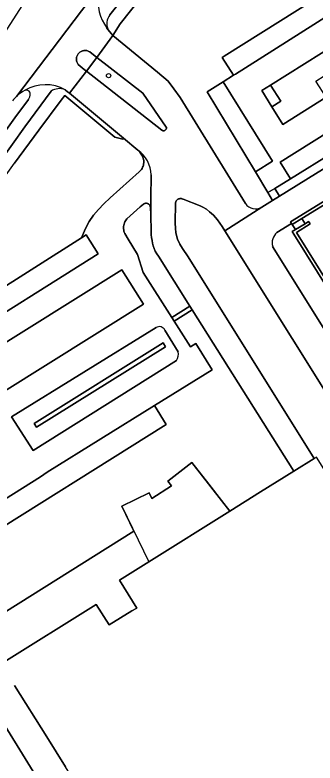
# Model space of a CAD drawing. Extents: x 159279 to 160377, y 384531 to 385888.
# Drawn here: x 159590.1 to 159659.3, y 385627.3 to 385800.1 of the extents above; entities that cross this region are included whole.
import ezdxf

# ---------------------------------------------------------------- set-up
doc = ezdxf.new("R2010")
doc.units = 0
for name, color, linetype in [('IMGEO_Berm_groen', 7, 'Continuous'), ('IMGEO_Boom', 7, 'Continuous'), ('IMGEO_Erf', 7, 'Continuous'), ('IMGEO_Fietspad_open', 7, 'Continuous'), ('IMGEO_Groenvoorziening', 7, 'Continuous'), ('IMGEO_Muur', 7, 'Continuous'), ('IMGEO_Pand', 7, 'Continuous'), ('IMGEO_Pand_overbouw', 7, 'Continuous'), ('IMGEO_Parkeervlak_open', 7, 'Continuous'), ('IMGEO_Rijbaan_lokaal_gesloten', 7, 'Continuous'), ('IMGEO_Rijbaan_lokaal_open', 7, 'Continuous'), ('IMGEO_Verkeerseiland_open', 7, 'Continuous'), ('IMGEO_Voetpad_op_trap', 7, 'Continuous'), ('IMGEO_Voetpad_open', 7, 'Continuous')]:
    doc.layers.add(name, color=color, linetype=linetype)

msp = doc.modelspace()

# ---------------------------------------------------------------- linework, layer by layer
at = {"layer": 'IMGEO_Berm_groen'}
msp.add_lwpolyline([(159569.64, 385747.72), (159571.23, 385750), (159573.73, 385753.57), (159579.38, 385761.66), (159584.68, 385769.01), (159590.04, 385776.32), (159593.2, 385780.57)], dxfattribs=at)
for centre, radius, start, end in [((159596.4, 385775.01), 8.67, 133.5364, 142.5017), ((159596.33, 385775.09), 8.57, 117.2971, 133.5473), ((159592.69, 385781.85), 0.895, 5.3335, 108.6666), ((159591.11, 385781.89), 2.47, 327.7662, 1.1855)]:
    msp.add_arc(centre, radius, start, end, dxfattribs=at)
at = {"layer": 'IMGEO_Boom'}
msp.add_circle((159611.68, 385786.09), 0.489, dxfattribs=at)
at = {"layer": 'IMGEO_Erf'}
for points in [[(159586.87, 385650.24), (159608.84, 385663.98), (159611.79, 385659.25), (159617.07, 385662.46), (159618.18, 385663.13), (159614.16, 385669.57), (159620.97, 385673.83), (159639.66, 385685.5), (159637.71, 385688), (159634.8, 385691.73), (159630.9, 385696.72), (159625.36, 385692.4), (159626.18, 385691.34), (159621.66, 385688.44), (159621.03, 385689.74), (159614.71, 385686.65), (159617.52, 385680.89), (159576, 385654.85)], [(159584.18, 385641.64), (159595.87, 385622.78), (159599.01, 385617.71), (159607.87, 385603.42), (159614.61, 385592.53), (159647.71, 385613.23), (159641.01, 385623.99), (159635.84, 385620.77), (159638.79, 385616.05), (159616.79, 385602.3), (159601.71, 385626.46), (159597.38, 385633.39), (159589.98, 385645.26)]]:
    msp.add_lwpolyline(points, dxfattribs=at)
at = {"layer": 'IMGEO_Fietspad_open'}
for points in [[(159611.93, 385800.11), (159614.74, 385803.69), (159617.35, 385807.1), (159621.27, 385811.86), (159625.94, 385817.47), (159629.85, 385822.29), (159632.88, 385825.93), (159636.74, 385830.39)], [(159611.29, 385797.08), (159611.54, 385796.71)], [(159436.86, 385521.88), (159447.15, 385539.33), (159456.49, 385555.06), (159462.16, 385564.75), (159478.78, 385592.8), (159500, 385628.79), (159502.06, 385632.25), (159511.62, 385648.28), (159513.52, 385651.46), (159520.01, 385662.3), (159526.36, 385673.05), (159527.44, 385674.88), (159533.51, 385685.12), (159539.59, 385695.37), (159545.45, 385704.85), (159550.64, 385713.23), (159559.64, 385727.26), (159565.9, 385736.74), (159572.42, 385746.41), (159574.98, 385750), (159579.08, 385755.76), (159586.55, 385766.24), (159592.35, 385774.26), (159598.39, 385782.48)], [(159593.2, 385780.57), (159590.04, 385776.32), (159584.68, 385769.01), (159579.38, 385761.66), (159573.73, 385753.57), (159571.23, 385750), (159569.64, 385747.72), (159562.95, 385737.84), (159558.34, 385730.82), (159553.95, 385724.15), (159549.94, 385717.93), (159546.64, 385712.63), (159542.33, 385705.75), (159538.11, 385698.81), (159535.64, 385694.68), (159534.07, 385692.06), (159533.09, 385690.43), (159529.65, 385685)]]:
    msp.add_lwpolyline(points, dxfattribs=at)
for centre, radius, start, end in [((159619.16, 385803.05), 9.88, 168.2854, 217.2294), ((159614.76, 385798.06), 3.49, 144.097, 202.8311), ((159597.15, 385774.64), 9.36, 61.2917, 120.4812), ((159600.36, 385779.66), 3.44, 68.0169, 124.9264), ((159592.69, 385781.85), 0.895, 5.3335, 108.6666), ((159591.11, 385781.89), 2.47, 327.7662, 1.1855)]:
    msp.add_arc(centre, radius, start, end, dxfattribs=at)
at = {"layer": 'IMGEO_Groenvoorziening'}
for points in [[(159699.22, 385791.78), (159699.1, 385791.7), (159692.52, 385801.61), (159692.65, 385801.71), (159682.13, 385816.35), (159679.93, 385819.21), (159680.04, 385819.29), (159660.88, 385840.92), (159654.8, 385840.88), (159649.95, 385840.85), (159644.35, 385834.46), (159643.4, 385833.36), (159634.21, 385822.57), (159626.68, 385813.54), (159618.8, 385803.76), (159614.31, 385798.07), (159612.64, 385795.39), (159622.99, 385786.9), (159625.46, 385784.81), (159626.72, 385783.07), (159628.2, 385781.01), (159643.25, 385756.55)], [(159647.04, 385755.71), (159649.55, 385757.27), (159648.46, 385759.07), (159645.56, 385763.87), (159634.44, 385782.32), (159638.09, 385784.64), (159640.55, 385786.2), (159637.93, 385790.31), (159638.36, 385790.58), (159676.11, 385814.42)], [(159573.02, 385728.04), (159605.42, 385748.64), (159605.62, 385749.21), (159606.35, 385750.82), (159607.21, 385752.37), (159608.2, 385753.84), (159609.31, 385755.21), (159610.54, 385756.49), (159612.04, 385757.85), (159618.73, 385763.85), (159618.92, 385764.04), (159619.1, 385764.24), (159619.26, 385764.45), (159619.4, 385764.68), (159619.52, 385764.92), (159619.62, 385765.17), (159619.7, 385765.43), (159619.76, 385765.69), (159619.79, 385765.96), (159619.8, 385766.23), (159619.79, 385766.49), (159619.75, 385766.76), (159619.69, 385767.02), (159619.61, 385767.28), (159619.5, 385767.53), (159619.38, 385767.76), (159619.23, 385767.99), (159619.07, 385768.2), (159618.89, 385768.4), (159618.41, 385768.9), (159615.11, 385771.64), (159614.94, 385771.42), (159613.08, 385771.89), (159601.57, 385781.53), (159600.76, 385780.42), (159595.57, 385773.49), (159589.95, 385765.86)], [(159576, 385654.85), (159617.52, 385680.89), (159614.71, 385686.65), (159621.03, 385689.74), (159621.66, 385688.44), (159626.18, 385691.34), (159625.36, 385692.4), (159630.9, 385696.72), (159634.8, 385691.73), (159637.71, 385688), (159639.66, 385685.5), (159646.77, 385689.94), (159654.48, 385694.76), (159630.98, 385732.01), (159626.84, 385729.36), (159630.6, 385723.49), (159631.82, 385724.21), (159635.62, 385718.14), (159622.3, 385709.89), (159625, 385705.54), (159579.26, 385676.91)], [(159607.87, 385603.42), (159599.01, 385617.71), (159595.87, 385622.78), (159584.18, 385641.64)]]:
    msp.add_lwpolyline(points, dxfattribs=at)
for points in [[(159608.94, 385790.27), (159606.54, 385787.13), (159623.99, 385773.49), (159624.03, 385773.46), (159624.07, 385773.43), (159624.12, 385773.41), (159624.17, 385773.39), (159624.21, 385773.37), (159624.26, 385773.36), (159624.31, 385773.36), (159624.36, 385773.35), (159624.41, 385773.36), (159624.46, 385773.36), (159624.51, 385773.38), (159624.56, 385773.39), (159624.61, 385773.41), (159624.65, 385773.43), (159624.69, 385773.46), (159624.73, 385773.49), (159624.96, 385773.77), (159624.98, 385773.79), (159625, 385773.82), (159625.01, 385773.85), (159625.02, 385773.87), (159625.03, 385773.9), (159625.04, 385773.93), (159625.04, 385773.96), (159625.05, 385773.99), (159625.05, 385774.02), (159625.04, 385774.05), (159625.04, 385774.08), (159625.03, 385774.1), (159625.02, 385774.13), (159625.01, 385774.16), (159624.99, 385774.18), (159624.98, 385774.21), (159619.59, 385782.06)], [(159649.05, 385783.91), (159647.03, 385782.65), (159649.38, 385778.89), (159651.42, 385780.17)], [(159667.77, 385768.57), (159674.65, 385772.9), (159673.56, 385774.58), (159653.67, 385762.29), (159650.02, 385760.04), (159651.13, 385758.25)], [(159623.16, 385744.42), (159622.78, 385744.96), (159622.46, 385745.53), (159622.18, 385746.14), (159621.96, 385746.76), (159621.8, 385747.4), (159621.7, 385748.05), (159621.6, 385748.72), (159621.53, 385749.29), (159621.51, 385750.06), (159621.45, 385753.95), (159621.32, 385755.65), (159621.32, 385755.73), (159621.3, 385755.82), (159621.28, 385755.91), (159621.25, 385755.99), (159621.22, 385756.07), (159621.18, 385756.15), (159621.12, 385756.22), (159621.07, 385756.29), (159621.01, 385756.35), (159620.94, 385756.41), (159620.87, 385756.46), (159620.79, 385756.5), (159620.71, 385756.54), (159620.63, 385756.57), (159620.55, 385756.59), (159620.46, 385756.61), (159620.37, 385756.61), (159620.29, 385756.61), (159620.2, 385756.61), (159620.11, 385756.59), (159620.03, 385756.57), (159619.95, 385756.54), (159619.87, 385756.5), (159619.79, 385756.46), (159619.72, 385756.4), (159619, 385755.79), (159615.88, 385753.02), (159615.71, 385752.8), (159615.57, 385752.57), (159615.44, 385752.33), (159615.33, 385752.08), (159615.25, 385751.81), (159615.19, 385751.54), (159615.15, 385751.27), (159615.13, 385751), (159615.14, 385750.72), (159615.17, 385750.45), (159615.22, 385750.18), (159615.3, 385749.92), (159615.4, 385749.66), (159616.16, 385748.33), (159618.33, 385744.81), (159619.66, 385740.6), (159626.29, 385730.23), (159630.43, 385732.89)]]:
    msp.add_lwpolyline(points, close=True, dxfattribs=at)
msp.add_arc((159645.6, 385758.18), 2.86, 214.6732, 300.2211, dxfattribs=at)
at = {"layer": 'IMGEO_Muur'}
for points in [[(159671.48, 385763.25), (159653.7, 385752.34), (159653.94, 385751.96), (159654.07, 385751.75), (159656.29, 385753.11), (159671.85, 385762.66)], [(159655.02, 385749.88), (159658.21, 385751.83), (159657.86, 385752.39), (159657.04, 385751.89), (159654.81, 385750.53), (159654.07, 385750.07), (159654.42, 385749.5), (159690.92, 385690.89), (159691.42, 385690.09), (159692.03, 385690.47), (159691.53, 385691.27), (159690.39, 385693.09)]]:
    msp.add_lwpolyline(points, close=True, dxfattribs=at)
at = {"layer": 'IMGEO_Pand'}
for points in [[(159710.24, 385617.03), (159659.64, 385697.98), (159659.14, 385697.67), (159654.48, 385694.76), (159646.77, 385689.94), (159639.66, 385685.5), (159620.97, 385673.83), (159614.16, 385669.57), (159618.18, 385663.13), (159617.07, 385662.46), (159611.79, 385659.25), (159608.84, 385663.98), (159586.87, 385650.24)], [(159589.98, 385645.26), (159597.38, 385633.39), (159601.71, 385626.46)]]:
    msp.add_lwpolyline(points, dxfattribs=at)
at = {"layer": 'IMGEO_Pand_overbouw'}
msp.add_lwpolyline([(159639.66, 385685.5), (159630.9, 385696.72), (159625.36, 385692.4), (159626.18, 385691.34), (159621.66, 385688.44), (159621.03, 385689.74), (159614.71, 385686.65), (159620.97, 385673.83)], close=True, dxfattribs=at)
at = {"layer": 'IMGEO_Parkeervlak_open'}
for points in [[(159686.42, 385788.74), (159686.63, 385789.26), (159690.06, 385791.33), (159676.11, 385814.42), (159638.36, 385790.58), (159637.93, 385790.31), (159640.55, 385786.2), (159640.97, 385786.47), (159674.87, 385808.03)], [(159649.05, 385783.91), (159651.42, 385780.17), (159649.38, 385778.89), (159651.92, 385774.84), (159661.94, 385781.12), (159659.53, 385784.83), (159661.41, 385786.05), (159663.78, 385782.27), (159677.52, 385790.87), (159672.63, 385798.69)], [(159638.09, 385784.64), (159634.44, 385782.32), (159645.56, 385763.87), (159649.55, 385766.37)], [(159673.56, 385774.58), (159683.22, 385780.86), (159680.82, 385784.63), (159651.32, 385766.1), (159653.67, 385762.29)], [(159609.3, 385744.91), (159606.52, 385749.34), (159605.42, 385748.64), (159573.02, 385728.04), (159575.7, 385723.83)], [(159573.2, 385709.66), (159566.94, 385705.75), (159569.36, 385701.87), (159575.62, 385705.78), (159619.7, 385733.32), (159614.75, 385741.24), (159570.67, 385713.7)], [(159624.24, 385724.36), (159624.78, 385723.49), (159595.04, 385704.91), (159594.49, 385705.78)], [(159622.3, 385709.89), (159597.48, 385694.48), (159595.95, 385693.41), (159576.55, 385681.24), (159579.26, 385676.91), (159625, 385705.54)]]:
    msp.add_lwpolyline(points, close=True, dxfattribs=at)
for points in [[(159654.42, 385749.5), (159654.07, 385750.07), (159654.81, 385750.53), (159654.07, 385751.75), (159653.94, 385751.96), (159650.54, 385749.87)], [(159721.98, 385634.75), (159725.59, 385636.96), (159725.33, 385637.38), (159724.53, 385638.66), (159723.76, 385638.18), (159693.33, 385687.03), (159692.86, 385687.79), (159691.42, 385690.09), (159690.92, 385690.89), (159654.42, 385749.5)], [(159649.55, 385746.63), (159718.73, 385635.96)], [(159622.64, 385727.9), (159589.29, 385707.3), (159594.28, 385699.49), (159627.36, 385720.31)], [(159627.75, 385722.34), (159624.66, 385727.33)]]:
    msp.add_lwpolyline(points, dxfattribs=at)
for centre, radius, start, end in [((159652.58, 385747.48), 3.14, 130.5309, 195.8278), ((159623.4, 385726.73), 1.39, 25.6526, 123.0503), ((159625.17, 385721.78), 2.64, 325.9854, 12.0696)]:
    msp.add_arc(centre, radius, start, end, dxfattribs=at)
at = {"layer": 'IMGEO_Rijbaan_lokaal_gesloten'}
for points in [[(159601.79, 385810.4), (159604.21, 385813.83), (159600.61, 385816.34), (159524.44, 385697.77)], [(159590.43, 385781.3), (159605.43, 385801.08), (159610.92, 385808.13), (159611.19, 385808.47), (159605.88, 385812.66), (159603.3, 385809.4)], [(159628.2, 385781.01), (159626.72, 385783.07), (159625.46, 385784.81), (159622.99, 385786.9), (159612.64, 385795.39), (159608.94, 385790.27), (159619.59, 385782.06), (159624.98, 385774.21), (159624.99, 385774.18), (159625.01, 385774.16), (159625.02, 385774.13), (159625.03, 385774.1), (159625.04, 385774.08), (159625.04, 385774.05), (159625.05, 385774.02), (159625.05, 385773.99), (159625.04, 385773.96), (159625.04, 385773.93), (159625.03, 385773.9), (159625.02, 385773.87), (159625.01, 385773.85), (159625, 385773.82), (159624.98, 385773.79), (159624.96, 385773.77), (159624.73, 385773.49), (159624.69, 385773.46), (159624.65, 385773.43), (159624.61, 385773.41), (159624.56, 385773.39), (159624.51, 385773.38), (159624.46, 385773.36), (159624.41, 385773.36), (159624.36, 385773.35), (159624.31, 385773.36), (159624.26, 385773.36), (159624.21, 385773.37), (159624.17, 385773.39), (159624.12, 385773.41), (159624.07, 385773.43), (159624.03, 385773.46), (159623.99, 385773.49), (159606.54, 385787.13), (159602.64, 385782.02), (159615.11, 385771.64), (159618.41, 385768.9)], [(159643.25, 385756.55), (159628.2, 385781.01)], [(159650.54, 385749.87), (159653.94, 385751.96), (159653.7, 385752.34), (159671.48, 385763.25), (159667.77, 385768.57), (159651.13, 385758.25), (159649.55, 385757.27), (159647.04, 385755.71), (159638.52, 385750.25), (159716.25, 385625.88), (159728.28, 385606.6), (159739.99, 385587.83), (159742.06, 385584.52), (159746.44, 385577.46), (159752.96, 385581.52), (159748.77, 385588.15)], [(159621.48, 385763.16), (159621.45, 385757.79), (159621.45, 385753.95), (159621.51, 385750.06), (159621.53, 385749.29), (159621.6, 385748.72), (159621.7, 385748.05), (159621.8, 385747.4), (159621.96, 385746.76), (159622.18, 385746.14), (159622.46, 385745.53), (159622.78, 385744.96), (159623.16, 385744.42), (159630.43, 385732.89), (159630.98, 385732.01), (159654.48, 385694.76), (159659.14, 385697.67), (159630.02, 385744.24), (159628.71, 385746.18), (159628.14, 385747.16), (159627.58, 385748.36), (159627.21, 385749.81), (159627.1, 385750.84), (159627.08, 385752), (159627.13, 385756.62), (159627.14, 385756.72), (159627.15, 385756.81), (159627.18, 385756.91), (159627.21, 385757), (159627.25, 385757.09), (159627.3, 385757.18), (159627.36, 385757.26), (159627.42, 385757.34), (159627.49, 385757.41), (159627.57, 385757.47), (159627.65, 385757.53), (159627.73, 385757.58), (159627.82, 385757.62), (159627.92, 385757.66), (159628.01, 385757.68), (159628.11, 385757.7), (159628.21, 385757.71), (159628.31, 385757.71), (159628.41, 385757.7), (159628.5, 385757.69), (159628.6, 385757.66), (159628.69, 385757.63), (159628.78, 385757.59), (159628.87, 385757.54), (159632.78, 385755.99), (159633.43, 385755.71), (159634.29, 385755.22), (159635, 385754.67), (159635.92, 385753.84), (159636.82, 385752.81), (159637.87, 385751.29), (159638.52, 385750.25), (159647.04, 385755.71)], [(159718.73, 385635.96), (159649.55, 385746.63)]]:
    msp.add_lwpolyline(points, dxfattribs=at)
for centre, radius, start, end in [((159596.4, 385775.01), 8.67, 133.5364, 142.5017), ((159614.4, 385763.06), 7.08, 0.7648, 55.5353), ((159645.6, 385758.18), 2.86, 214.6732, 300.2211), ((159652.58, 385747.48), 3.14, 130.5309, 195.8278)]:
    msp.add_arc(centre, radius, start, end, dxfattribs=at)
at = {"layer": 'IMGEO_Rijbaan_lokaal_open'}
for points in [[(159610.92, 385808.13), (159605.43, 385801.08), (159590.43, 385781.3)], [(159674.87, 385808.03), (159640.97, 385786.47), (159640.55, 385786.2), (159638.09, 385784.64), (159649.55, 385766.37), (159645.56, 385763.87), (159648.46, 385759.07), (159650.02, 385760.04), (159653.67, 385762.29), (159651.32, 385766.1), (159680.82, 385784.63)], [(159605.16, 385791.59), (159605.31, 385791.68), (159605.47, 385791.76), (159605.63, 385791.82), (159605.8, 385791.86), (159605.97, 385791.9), (159606.14, 385791.91), (159606.32, 385791.91), (159606.49, 385791.9), (159606.66, 385791.88), (159606.83, 385791.83), (159606.99, 385791.78), (159607.15, 385791.71), (159607.31, 385791.62), (159608.94, 385790.27), (159612.64, 385795.39), (159611.54, 385796.71), (159611.29, 385797.08)], [(159601.64, 385782.85), (159602.2, 385782.39), (159602.64, 385782.02), (159606.54, 385787.13), (159606.07, 385787.52), (159604.64, 385788.7), (159604.55, 385788.84), (159604.46, 385788.99), (159604.39, 385789.15), (159604.33, 385789.31), (159604.29, 385789.48), (159604.26, 385789.65), (159604.24, 385789.83), (159604.25, 385790), (159604.26, 385790.17), (159604.29, 385790.34), (159604.34, 385790.51), (159604.4, 385790.67), (159604.47, 385790.83), (159604.56, 385790.98), (159604.66, 385791.12), (159604.77, 385791.26), (159604.89, 385791.38), (159605.02, 385791.49), (159605.16, 385791.59)], [(159618.41, 385768.9), (159618.89, 385768.4), (159619.07, 385768.2), (159619.23, 385767.99), (159619.38, 385767.76), (159619.5, 385767.53), (159619.61, 385767.28), (159619.69, 385767.02), (159619.75, 385766.76), (159619.79, 385766.49), (159619.8, 385766.23), (159619.79, 385765.96), (159619.76, 385765.69), (159619.7, 385765.43), (159619.62, 385765.17), (159619.52, 385764.92), (159619.4, 385764.68), (159619.26, 385764.45), (159619.1, 385764.24), (159618.92, 385764.04), (159618.73, 385763.85), (159612.04, 385757.85), (159610.54, 385756.49), (159609.31, 385755.21), (159608.2, 385753.84), (159607.21, 385752.37), (159606.35, 385750.82), (159605.62, 385749.21), (159605.42, 385748.64), (159606.52, 385749.34), (159609.3, 385744.91), (159575.7, 385723.83)], [(159619.66, 385740.6), (159618.33, 385744.81), (159616.16, 385748.33), (159615.4, 385749.66), (159615.3, 385749.92), (159615.22, 385750.18), (159615.17, 385750.45), (159615.14, 385750.72), (159615.13, 385751), (159615.15, 385751.27), (159615.19, 385751.54), (159615.25, 385751.81), (159615.33, 385752.08), (159615.44, 385752.33), (159615.57, 385752.57), (159615.71, 385752.8), (159615.88, 385753.02), (159619, 385755.79), (159619.72, 385756.4), (159619.79, 385756.46), (159619.87, 385756.5), (159619.95, 385756.54), (159620.03, 385756.57), (159620.11, 385756.59), (159620.2, 385756.61), (159620.29, 385756.61), (159620.37, 385756.61), (159620.46, 385756.61), (159620.55, 385756.59), (159620.63, 385756.57), (159620.71, 385756.54), (159620.79, 385756.5), (159620.87, 385756.46), (159620.94, 385756.41), (159621.01, 385756.35), (159621.07, 385756.29), (159621.12, 385756.22), (159621.18, 385756.15), (159621.22, 385756.07), (159621.25, 385755.99), (159621.28, 385755.91), (159621.3, 385755.82), (159621.32, 385755.73), (159621.32, 385755.65), (159621.45, 385753.95), (159621.45, 385757.79), (159621.48, 385763.16)], [(159671.85, 385762.66), (159656.29, 385753.11), (159657.04, 385751.89), (159657.86, 385752.39), (159658.21, 385751.83), (159655.02, 385749.88), (159690.39, 385693.09)], [(159543.79, 385681.3), (159544.46, 385681.74), (159549.68, 385673.82), (159544.81, 385670.61), (159539.59, 385678.53), (159542.83, 385680.67), (159538.98, 385678.48), (159548.49, 385663.65), (159576.55, 385681.24), (159595.95, 385693.41), (159597.48, 385694.48), (159622.3, 385709.89), (159635.62, 385718.14), (159631.82, 385724.21), (159630.6, 385723.49), (159626.84, 385729.36), (159626.29, 385730.23), (159619.66, 385740.6)], [(159627.36, 385720.31), (159594.28, 385699.49), (159589.29, 385707.3), (159622.64, 385727.9)], [(159624.66, 385727.33), (159627.75, 385722.34)]]:
    msp.add_lwpolyline(points, dxfattribs=at)
for points in [[(159649.38, 385778.89), (159647.03, 385782.65), (159649.05, 385783.91), (159672.63, 385798.69), (159677.52, 385790.87), (159663.78, 385782.27), (159661.94, 385781.12), (159651.92, 385774.84)], [(159614.75, 385741.24), (159619.7, 385733.32), (159575.62, 385705.78), (159569.36, 385701.87), (159566.94, 385705.75), (159573.2, 385709.66), (159570.67, 385713.7)]]:
    msp.add_lwpolyline(points, close=True, dxfattribs=at)
for centre, radius, start, end in [((159619.16, 385803.05), 9.88, 168.2854, 217.2294), ((159597.15, 385774.64), 9.36, 61.2917, 120.4812), ((159596.33, 385775.09), 8.57, 117.2971, 133.5473), ((159614.4, 385763.06), 7.08, 0.7648, 55.5353), ((159623.4, 385726.73), 1.39, 25.6526, 123.0503), ((159625.17, 385721.78), 2.64, 325.9854, 12.0696)]:
    msp.add_arc(centre, radius, start, end, dxfattribs=at)
at = {"layer": 'IMGEO_Verkeerseiland_open'}
msp.add_lwpolyline([(159608.94, 385790.27), (159607.31, 385791.62), (159607.15, 385791.71), (159606.99, 385791.78), (159606.83, 385791.83), (159606.66, 385791.88), (159606.49, 385791.9), (159606.32, 385791.91), (159606.14, 385791.91), (159605.97, 385791.9), (159605.8, 385791.86), (159605.63, 385791.82), (159605.47, 385791.76), (159605.31, 385791.68), (159605.16, 385791.59), (159605.02, 385791.49), (159604.89, 385791.38), (159604.77, 385791.26), (159604.66, 385791.12), (159604.56, 385790.98), (159604.47, 385790.83), (159604.4, 385790.67), (159604.34, 385790.51), (159604.29, 385790.34), (159604.26, 385790.17), (159604.25, 385790), (159604.24, 385789.83), (159604.26, 385789.65), (159604.29, 385789.48), (159604.33, 385789.31), (159604.39, 385789.15), (159604.46, 385788.99), (159604.55, 385788.84), (159604.64, 385788.7), (159606.07, 385787.52), (159606.54, 385787.13)], close=True, dxfattribs=at)
at = {"layer": 'IMGEO_Voetpad_op_trap'}
msp.add_lwpolyline([(159657.04, 385751.89), (159656.29, 385753.11), (159654.07, 385751.75), (159654.81, 385750.53)], close=True, dxfattribs=at)
at = {"layer": 'IMGEO_Voetpad_open'}
for points in [[(159646.94, 385842.2), (159640.7, 385835.07), (159636.74, 385830.39), (159632.88, 385825.93), (159629.85, 385822.29), (159625.94, 385817.47), (159621.27, 385811.86), (159617.35, 385807.1), (159614.74, 385803.69), (159611.93, 385800.11)], [(159611.54, 385796.71), (159612.64, 385795.39), (159614.31, 385798.07), (159618.8, 385803.76), (159626.68, 385813.54), (159634.21, 385822.57), (159643.4, 385833.36)], [(159567.63, 385733.89), (159573.14, 385742.06), (159578.59, 385750), (159578.74, 385750.22), (159584.32, 385758.08), (159589.95, 385765.86), (159595.57, 385773.49), (159600.76, 385780.42), (159601.57, 385781.53), (159613.08, 385771.89), (159614.94, 385771.42), (159615.11, 385771.64), (159602.64, 385782.02), (159602.2, 385782.39), (159601.64, 385782.85)], [(159598.39, 385782.48), (159592.35, 385774.26), (159586.55, 385766.24)], [(159638.52, 385750.25), (159637.87, 385751.29), (159636.82, 385752.81), (159635.92, 385753.84), (159635, 385754.67), (159634.29, 385755.22), (159633.43, 385755.71), (159632.78, 385755.99), (159628.87, 385757.54), (159628.78, 385757.59), (159628.69, 385757.63), (159628.6, 385757.66), (159628.5, 385757.69), (159628.41, 385757.7), (159628.31, 385757.71), (159628.21, 385757.71), (159628.11, 385757.7), (159628.01, 385757.68), (159627.92, 385757.66), (159627.82, 385757.62), (159627.73, 385757.58), (159627.65, 385757.53), (159627.57, 385757.47), (159627.49, 385757.41), (159627.42, 385757.34), (159627.36, 385757.26), (159627.3, 385757.18), (159627.25, 385757.09), (159627.21, 385757), (159627.18, 385756.91), (159627.15, 385756.81), (159627.14, 385756.72), (159627.13, 385756.62), (159627.08, 385752), (159627.1, 385750.84), (159627.21, 385749.81), (159627.58, 385748.36), (159628.14, 385747.16), (159628.71, 385746.18), (159630.02, 385744.24), (159659.14, 385697.67), (159659.64, 385697.98)], [(159742.06, 385584.52), (159739.99, 385587.83), (159736.2, 385585.46), (159724.5, 385604.25), (159728.28, 385606.6), (159716.25, 385625.88), (159638.52, 385750.25)]]:
    msp.add_lwpolyline(points, dxfattribs=at)
for points in [[(159650.02, 385760.04), (159648.46, 385759.07), (159649.55, 385757.27), (159651.13, 385758.25)], [(159630.98, 385732.01), (159630.43, 385732.89), (159626.29, 385730.23), (159626.84, 385729.36)], [(159624.24, 385724.36), (159594.49, 385705.78), (159595.04, 385704.91), (159624.78, 385723.49)]]:
    msp.add_lwpolyline(points, close=True, dxfattribs=at)
for centre, radius, start, end in [((159614.76, 385798.06), 3.49, 144.097, 202.8311), ((159600.36, 385779.66), 3.44, 68.0169, 124.9264)]:
    msp.add_arc(centre, radius, start, end, dxfattribs=at)

doc.saveas('drawing.dxf')
